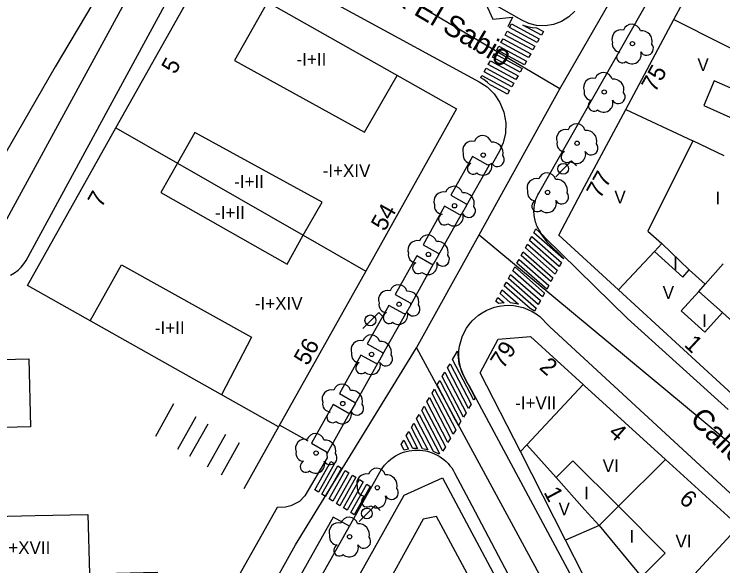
# Model space of a CAD drawing. Extents: x 282771 to 285132, y 4823109 to 4825496.
# Drawn here: x 284216.4 to 284299.9, y 4823615.2 to 4823680.2 of the extents above; entities that cross this region are included whole.
import ezdxf

# ---------------------------------------------------------------- set-up
doc = ezdxf.new("R2010")
doc.units = 0
for name, color, linetype in [('ACERA-BORDILLO', 7, 'Continuous'), ('ACERA-INTERIOR', 7, 'Continuous'), ('ARBOL', 7, 'Continuous'), ('CALLE-EJE', 7, 'Continuous'), ('CALLE-TEXTO', 7, 'Continuous'), ('EDIFICIO', 7, 'Continuous'), ('FAROLA', 7, 'Continuous'), ('INTERIOR-EDIFICIO', 7, 'Continuous'), ('MEDIANERA', 7, 'Continuous'), ('NUM-LOCAL', 7, 'Continuous'), ('NUM-PORTAL', 7, 'Continuous'), ('PASO-PEATONES', 7, 'Continuous'), ('SENAL-VIARIA', 7, 'Continuous'), ('TXT-ALTURA-EDIFICIO', 7, 'Continuous')]:
    doc.layers.add(name, color=color, linetype=linetype)

msp = doc.modelspace()

# ---------------------------------------------------------------- linework, layer by layer
at = {"layer": 'ACERA-BORDILLO'}
for points in [[(284278.928, 4823653.9), (284278.793, 4823654.039), (284278.664, 4823654.185), (284278.541, 4823654.336), (284278.426, 4823654.492), (284278.318, 4823654.653), (284278.217, 4823654.82), (284278.124, 4823654.99), (284278.038, 4823655.165), (284277.961, 4823655.343), (284277.892, 4823655.524), (284277.831, 4823655.709), (284277.778, 4823655.896), (284277.734, 4823656.085), (284277.698, 4823656.276), (284277.671, 4823656.469), (284277.653, 4823656.662), (284277.644, 4823656.856), (284277.643, 4823657.051), (284277.652, 4823657.245), (284277.668, 4823657.439), (284277.694, 4823657.631), (284277.728, 4823657.822), (284277.771, 4823658.012), (284277.823, 4823658.199), (284277.883, 4823658.384), (284277.951, 4823658.566), (284278.027, 4823658.745), (284278.112, 4823658.92), (284278.204, 4823659.091), (284308.676, 4823712.718)], [(284282.444, 4823680.524), (284281.749, 4823679.866), (284280.907, 4823679.334), (284279.956, 4823678.975), (284278.952, 4823678.815), (284277.957, 4823678.858), (284277.028, 4823679.085), (284276.204, 4823679.459), (284246.25, 4823696.46)], [(284216, 4823649.469), (284216.456, 4823649.718), (284216.876, 4823650.023), (284217.25, 4823650.378), (284217.571, 4823650.771), (284217.833, 4823651.19), (284237.373, 4823687.199), (284237.512, 4823687.43), (284237.677, 4823687.655), (284237.868, 4823687.869), (284238.085, 4823688.069), (284238.325, 4823688.25), (284238.586, 4823688.409), (284238.865, 4823688.541), (284239.157, 4823688.645), (284239.459, 4823688.717), (284239.765, 4823688.758), (284240.071, 4823688.768), (284240.37, 4823688.746), (284240.661, 4823688.697), (284240.938, 4823688.621), (284241.199, 4823688.522), (284241.442, 4823688.404), (284271.204, 4823672.231)], [(284226.537, 4823682.94), (284221.247, 4823673.97), (284212.429, 4823658.721)], [(284271.204, 4823672.231), (284272.12, 4823671.618), (284272.953, 4823670.795), (284273.633, 4823669.782), (284274.102, 4823668.628), (284274.322, 4823667.401), (284274.288, 4823666.182), (284274.024, 4823665.042), (284273.577, 4823664.033), (284272.778, 4823662.603), (284272.197, 4823662.397), (284270.406, 4823663.405), (284267.86, 4823658.872), (284269.647, 4823657.867), (284269.697, 4823657.667), (284269.117, 4823656.617), (284268.907, 4823656.557), (284267.124, 4823657.561), (284264.579, 4823653.031), (284266.357, 4823652.027), (284266.417, 4823651.817), (284265.827, 4823650.777), (284265.627, 4823650.727), (284263.838, 4823651.728), (284261.29, 4823647.192), (284263.077, 4823646.187), (284263.137, 4823645.977), (284262.547, 4823644.937), (284262.347, 4823644.887), (284260.559, 4823645.89), (284258.011, 4823641.354), (284259.797, 4823640.347), (284259.847, 4823640.137), (284259.257, 4823639.097), (284259.057, 4823639.047), (284257.268, 4823640.049), (284254.721, 4823635.513), (284256.507, 4823634.507), (284256.567, 4823634.297), (284255.977, 4823633.257), (284255.777, 4823633.207), (284253.989, 4823634.21), (284251.44, 4823629.672), (284253.227, 4823628.667), (284253.296, 4823627.934), (284250.663, 4823623.475), (284250.023, 4823622.816), (284249.008, 4823622.308), (284248.368, 4823622.12), (284247.382, 4823622.083), (284232.471, 4823595.59)], [(284300.51, 4823633.635), (284288.657, 4823644.338), (284278.928, 4823653.9)], [(284269.749, 4823636.898), (284269.49, 4823637.333), (284269.264, 4823637.803), (284269.077, 4823638.306), (284268.934, 4823638.835), (284268.84, 4823639.387), (284268.799, 4823639.952), (284268.814, 4823640.525), (284268.886, 4823641.096), (284269.014, 4823641.657), (284269.195, 4823642.2), (284269.427, 4823642.718), (284269.703, 4823643.204), (284270.019, 4823643.652), (284270.367, 4823644.06), (284270.74, 4823644.425), (284271.132, 4823644.746), (284271.55, 4823645.031), (284272.005, 4823645.286), (284272.495, 4823645.504), (284273.015, 4823645.68), (284273.559, 4823645.808), (284274.121, 4823645.883), (284274.693, 4823645.904), (284275.268, 4823645.868), (284275.836, 4823645.775), (284276.389, 4823645.628), (284276.92, 4823645.429), (284277.422, 4823645.183), (284277.89, 4823644.896), (284278.319, 4823644.574), (284278.706, 4823644.225), (284279.05, 4823643.854), (284279.283, 4823643.595), (284279.531, 4823643.35), (284327.499, 4823599.153)], [(284303.253, 4823574.476), (284270.046, 4823636.392), (284269.749, 4823636.898)], [(284225.537, 4823565.839), (284259.097, 4823625.549), (284259.488, 4823626.263), (284259.652, 4823626.542), (284259.837, 4823626.814), (284260.042, 4823627.076), (284260.267, 4823627.327), (284260.511, 4823627.564), (284260.772, 4823627.786), (284261.049, 4823627.99), (284261.341, 4823628.175), (284261.644, 4823628.34), (284261.957, 4823628.483), (284262.278, 4823628.603), (284262.604, 4823628.701), (284262.933, 4823628.775), (284263.262, 4823628.827), (284263.589, 4823628.857), (284263.913, 4823628.865), (284264.236, 4823628.852), (284264.563, 4823628.817), (284264.891, 4823628.761), (284265.219, 4823628.681), (284265.543, 4823628.578), (284265.862, 4823628.453), (284266.173, 4823628.305), (284266.474, 4823628.136), (284266.762, 4823627.947), (284267.036, 4823627.739), (284267.294, 4823627.513), (284267.534, 4823627.272), (284267.755, 4823627.018), (284267.957, 4823626.752), (284268.138, 4823626.478), (284268.298, 4823626.197), (284270.337, 4823622.329), (284299.232, 4823567.514)]]:
    msp.add_lwpolyline(points, dxfattribs=at)
at = {"layer": 'ACERA-INTERIOR'}
for points in [[(284235.198, 4823634.301), (284233.058, 4823630.474)], [(284237.816, 4823632.753), (284235.677, 4823628.926)], [(284239.231, 4823631.917), (284237.092, 4823628.089)], [(284247.567, 4823631.609), (284243.487, 4823624.309)], [(284251.05, 4823629.903), (284247.674, 4823631.8)], [(284241.306, 4823630.69), (284239.167, 4823626.863)], [(284242.933, 4823629.728), (284240.794, 4823625.901)]]:
    msp.add_lwpolyline(points, dxfattribs=at)
at = {"layer": 'ARBOL'}
for centre in [(284289.247, 4823676.708), (284285.917, 4823671.018), (284282.717, 4823664.978), (284271.677, 4823663.598), (284279.257, 4823659.198), (284268.287, 4823657.618), (284265.217, 4823651.888), (284261.757, 4823646.028), (284258.527, 4823640.128), (284255.117, 4823634.339), (284251.977, 4823628.509), (284259.197, 4823624.419), (284255.937, 4823618.659)]:
    msp.add_circle(centre, 0.255, dxfattribs=at)
for centre, radius, start, end in [((284287.917, 4823677.238), 1.097, 75.4318, 200.55608), ((284289.177, 4823677.968), 1.038, 15.64228, 161.38435), ((284290.307, 4823676.968), 1.272, 345.03273, 95.79925), ((284287.807, 4823676.668), 0.935, 168.59898, 268.13236), ((284290.917, 4823676.138), 0.797, 208.96246, 38.99103), ((284288.047, 4823675.118), 0.672, 113.73672, 309.4725), ((284289.187, 4823675.418), 1.086, 228.95447, 17.92796), ((284284.587, 4823671.548), 1.097, 75.4318, 200.55608), ((284285.847, 4823672.278), 1.038, 15.64228, 161.38435), ((284286.977, 4823671.278), 1.272, 345.03273, 95.79925), ((284284.477, 4823670.978), 0.935, 168.59898, 268.13236), ((284287.587, 4823670.448), 0.797, 208.96246, 38.99103), ((284284.717, 4823669.428), 0.672, 113.73672, 309.4725), ((284285.857, 4823669.728), 1.086, 228.95447, 17.92796), ((284282.647, 4823666.238), 1.038, 15.64228, 161.38435), ((284271.607, 4823664.858), 1.038, 15.64228, 161.38435), ((284281.387, 4823665.508), 1.097, 75.4318, 200.55608), ((284283.777, 4823665.238), 1.272, 345.03273, 95.79925), ((284270.347, 4823664.128), 1.097, 75.4318, 200.55608), ((284272.737, 4823663.858), 1.272, 345.03273, 95.79925), ((284281.277, 4823664.938), 0.935, 168.59898, 268.13236), ((284284.387, 4823664.408), 0.797, 208.96246, 38.99103), ((284270.237, 4823663.558), 0.935, 168.59898, 268.13236), ((284273.347, 4823663.028), 0.797, 208.96246, 38.99103), ((284281.517, 4823663.388), 0.672, 113.73672, 309.4725), ((284282.657, 4823663.688), 1.086, 228.95447, 17.92796), ((284270.477, 4823662.008), 0.672, 113.73672, 309.4725), ((284271.617, 4823662.308), 1.086, 228.95447, 17.92796), ((284277.927, 4823659.728), 1.097, 75.4318, 200.55608), ((284279.187, 4823660.458), 1.038, 15.64228, 161.38435), ((284280.317, 4823659.458), 1.272, 345.03273, 95.79925), ((284266.957, 4823658.148), 1.097, 75.4318, 200.55608), ((284268.217, 4823658.878), 1.038, 15.64228, 161.38435), ((284269.347, 4823657.878), 1.272, 345.03273, 95.79925), ((284277.817, 4823659.158), 0.935, 168.59898, 268.13236), ((284280.927, 4823658.628), 0.797, 208.96246, 38.99103), ((284266.847, 4823657.578), 0.935, 168.59898, 268.13236), ((284269.957, 4823657.048), 0.797, 208.96246, 38.99103), ((284278.057, 4823657.608), 0.672, 113.73672, 309.4725), ((284279.197, 4823657.908), 1.086, 228.95447, 17.92796), ((284267.087, 4823656.028), 0.672, 113.73672, 309.4725), ((284268.227, 4823656.328), 1.086, 228.95447, 17.92796), ((284265.147, 4823653.148), 1.038, 15.64228, 161.38435), ((284263.887, 4823652.418), 1.097, 75.4318, 200.55608), ((284266.277, 4823652.148), 1.272, 345.03273, 95.79925), ((284263.777, 4823651.848), 0.935, 168.59898, 268.13236), ((284266.887, 4823651.318), 0.797, 208.96246, 38.99103), ((284264.017, 4823650.298), 0.672, 113.73672, 309.4725), ((284265.157, 4823650.598), 1.086, 228.95447, 17.92796), ((284261.687, 4823647.288), 1.038, 15.64228, 161.38435), ((284260.427, 4823646.558), 1.097, 75.4318, 200.55608), ((284262.817, 4823646.288), 1.272, 345.03273, 95.79925), ((284260.317, 4823645.988), 0.935, 168.59898, 268.13236), ((284263.427, 4823645.458), 0.797, 208.96246, 38.99103), ((284260.557, 4823644.438), 0.672, 113.73672, 309.4725), ((284261.697, 4823644.738), 1.086, 228.95447, 17.92796), ((284257.197, 4823640.658), 1.097, 75.4318, 200.55608), ((284258.457, 4823641.388), 1.038, 15.64228, 161.38435), ((284259.587, 4823640.388), 1.272, 345.03273, 95.79925), ((284257.087, 4823640.088), 0.935, 168.59898, 268.13236), ((284260.197, 4823639.558), 0.797, 208.96246, 38.99103), ((284257.327, 4823638.538), 0.672, 113.73672, 309.4725), ((284258.467, 4823638.838), 1.086, 228.95447, 17.92796), ((284255.047, 4823635.599), 1.038, 15.64228, 161.38435), ((284253.787, 4823634.869), 1.097, 75.4318, 200.55608), ((284256.177, 4823634.599), 1.272, 345.03273, 95.79925), ((284253.677, 4823634.299), 0.935, 168.59898, 268.13236), ((284256.787, 4823633.769), 0.797, 208.96246, 38.99103), ((284253.917, 4823632.749), 0.672, 113.73672, 309.4725), ((284255.057, 4823633.049), 1.086, 228.95447, 17.92796), ((284251.907, 4823629.769), 1.038, 15.64228, 161.38435), ((284250.647, 4823629.039), 1.097, 75.4318, 200.55608), ((284253.037, 4823628.769), 1.272, 345.03273, 95.79925), ((284250.537, 4823628.469), 0.935, 168.59898, 268.13236), ((284253.647, 4823627.939), 0.797, 208.96246, 38.99103), ((284250.777, 4823626.919), 0.672, 113.73672, 309.4725), ((284251.917, 4823627.219), 1.086, 228.95447, 17.92796), ((284259.127, 4823625.679), 1.038, 15.64228, 161.38435), ((284257.867, 4823624.949), 1.097, 75.4318, 200.55608), ((284260.257, 4823624.679), 1.272, 345.03273, 95.79925), ((284257.757, 4823624.379), 0.935, 168.59898, 268.13236), ((284260.867, 4823623.849), 0.797, 208.96246, 38.99103), ((284257.997, 4823622.829), 0.672, 113.73672, 309.4725), ((284259.137, 4823623.129), 1.086, 228.95447, 17.92796), ((284255.867, 4823619.919), 1.038, 15.64228, 161.38435), ((284254.607, 4823619.189), 1.097, 75.4318, 200.55608), ((284256.997, 4823618.919), 1.272, 345.03273, 95.79925), ((284254.497, 4823618.619), 0.935, 168.59898, 268.13236), ((284257.607, 4823618.089), 0.797, 208.96246, 38.99103), ((284254.737, 4823617.069), 0.672, 113.73672, 309.4725), ((284255.877, 4823617.369), 1.086, 228.95447, 17.92796)]:
    msp.add_arc(centre, radius, start, end, dxfattribs=at)
at = {"layer": 'CALLE-EJE'}
for points in [[(284280.707, 4823671.407), (284307.556, 4823717.998)], [(284151.528, 4823648.958), (284213.912, 4823653.109), (284237.757, 4823696.768)], [(284280.707, 4823671.407), (284237.757, 4823696.768)], [(284271.199, 4823654.195), (284280.707, 4823671.407)], [(284263.797, 4823640.879), (284271.199, 4823654.195)], [(284271.199, 4823654.195), (284301.976, 4823628.669)], [(284211.347, 4823549.319), (284249.577, 4823617.689), (284263.797, 4823640.879)], [(284263.797, 4823640.879), (284307.693, 4823559.92)]]:
    msp.add_lwpolyline(points, dxfattribs=at)
at = {"layer": 'EDIFICIO'}
for points in [[(284301.972, 4823634.525), (284287.587, 4823647.718), (284280.557, 4823654.178), (284283.607, 4823659.878), (284288.467, 4823668.958), (284294.136, 4823679.538), (284298.366, 4823687.438), (284304.496, 4823698.888)], [(284247.567, 4823631.609), (284217.977, 4823648.228), (284228.407, 4823666.798), (284239.017, 4823685.698), (284268.537, 4823669.038), (284257.837, 4823649.938), (284247.567, 4823631.609)], [(284218.157, 4823639.598), (284218.337, 4823631.599), (284210.367, 4823631.409), (284210.527, 4823624.419), (284199.327, 4823624.159), (284192.968, 4823624.009), (284192.798, 4823630.999), (284184.788, 4823630.809), (284184.608, 4823638.808), (284192.608, 4823638.998), (284192.448, 4823645.998), (284210.007, 4823646.408), (284210.167, 4823639.408), (284218.157, 4823639.598)], [(284293.157, 4823627.759), (284301.796, 4823619.919), (284308.856, 4823613.499), (284309.196, 4823613.199), (284322.472, 4823600.902), (284322.648, 4823596.922), (284311.696, 4823584.809), (284306.036, 4823578.539), (284301.736, 4823578.959), (284295.717, 4823590.099), (284289.687, 4823601.929), (284281.377, 4823618.239), (284276.057, 4823628.679), (284271.327, 4823637.949), (284273.445, 4823641.9), (284277.239, 4823642.226), (284283.457, 4823636.579), (284283.577, 4823636.459), (284293.157, 4823627.759)], [(284274.437, 4823544.129), (284262.327, 4823530.95), (284257.307, 4823525.49), (284247.387, 4823526.86), (284241.067, 4823537.3), (284226.927, 4823560.659), (284232.977, 4823571.379), (284242.807, 4823588.789), (284252.607, 4823606.169), (284262.347, 4823623.549), (284266.857, 4823625.589), (284288.747, 4823584.619), (284297.077, 4823568.809), (284285.407, 4823556.089), (284274.437, 4823544.129)], [(284199.897, 4823605.689), (284199.717, 4823613.689), (284207.717, 4823613.879), (284207.557, 4823620.879), (284218.887, 4823621.139), (284225.117, 4823621.289), (284225.277, 4823614.289), (284233.267, 4823614.479), (284233.447, 4823606.479), (284225.477, 4823606.289), (284225.637, 4823599.299), (284208.077, 4823598.889), (284207.907, 4823605.879), (284199.897, 4823605.689)]]:
    msp.add_lwpolyline(points, dxfattribs=at)
at = {"layer": 'FAROLA'}
for p, q in [((284282.073, 4823662.906), (284281.133, 4823661.976)), ((284282.663, 4823662.316), (284282.073, 4823662.906)), ((284281.133, 4823661.976), (284280.203, 4823661.036)), ((284259.359, 4823645.062), (284258.419, 4823644.132)), ((284259.949, 4823644.472), (284259.359, 4823645.062)), ((284258.419, 4823644.132), (284257.489, 4823643.192)), ((284258.942, 4823622.328), (284258.002, 4823621.398)), ((284259.532, 4823621.738), (284258.942, 4823622.328)), ((284258.002, 4823621.398), (284257.072, 4823620.458))]:
    msp.add_line(p, q, dxfattribs=at)
for centre in [(284281.093, 4823661.976), (284258.379, 4823644.132), (284257.962, 4823621.398)]:
    msp.add_circle(centre, 0.637, dxfattribs=at)
at = {"layer": 'INTERIOR-EDIFICIO'}
for points in [[(284246.267, 4823681.598), (284242.357, 4823674.718), (284257.687, 4823666.288), (284261.547, 4823672.978)], [(284305.586, 4823669.388), (284298.886, 4823672.318), (284297.666, 4823669.428), (284301.846, 4823667.538)], [(284233.697, 4823659.198), (284248.557, 4823650.758), (284250.477, 4823654.148), (284252.707, 4823658.058), (284237.687, 4823666.238), (284235.647, 4823662.638), (284233.697, 4823659.198)], [(284300.066, 4823663.518), (284296.356, 4823665.258), (284291.047, 4823654.648), (284292.696, 4823653.168), (284291.84, 4823652.255), (284295.186, 4823649.228), (284295.946, 4823650.078), (284297.826, 4823648.398), (284299.946, 4823650.778)], [(284225.377, 4823644.068), (284229.067, 4823650.678), (284244.377, 4823642.158), (284240.847, 4823635.379)], [(284297.056, 4823647.548), (284294.986, 4823645.258), (284297.766, 4823642.738), (284299.836, 4823645.038)], [(284299.836, 4823645.038), (284297.056, 4823647.548)], [(284293.107, 4823616.729), (284287.587, 4823622.239), (284282.237, 4823627.599), (284280.257, 4823625.619), (284283.597, 4823621.879), (284285.318, 4823619.98), (284290.301, 4823613.923), (284293.107, 4823616.729)]]:
    msp.add_lwpolyline(points, dxfattribs=at)
at = {"layer": 'MEDIANERA'}
for points in [[(284294.136, 4823679.538), (284305.516, 4823673.818)], [(284288.467, 4823668.958), (284296.356, 4823665.258)], [(284228.407, 4823666.798), (284235.647, 4823662.638), (284250.477, 4823654.148), (284257.837, 4823649.938)], [(284292.696, 4823653.168), (284295.946, 4823650.078)], [(284287.587, 4823647.718), (284291.84, 4823652.255)], [(284297.056, 4823647.548), (284297.826, 4823648.398)], [(284306.246, 4823639.259), (284299.836, 4823645.038)], [(284276.814, 4823629.487), (284283.457, 4823636.579)], [(284276.814, 4823629.487), (284276.057, 4823628.679)], [(284280.257, 4823625.619), (284276.822, 4823629.483)], [(284293.157, 4823627.759), (284287.587, 4823622.239), (284285.318, 4823619.98), (284281.377, 4823618.239)], [(284266.297, 4823609.079), (284271.177, 4823611.679), (284266.177, 4823621.019), (284264.577, 4823620.709), (284258.657, 4823609.989), (284264.847, 4823606.509)], [(284293.247, 4823610.639), (284296.096, 4823613.739), (284301.796, 4823619.919)]]:
    msp.add_lwpolyline(points, dxfattribs=at)
at = {"layer": 'PASO-PEATONES'}
for points in [[(284278.016, 4823676.831), (284274.759, 4823678.595), (284275.008, 4823679.029), (284278.265, 4823677.264)], [(284278.514, 4823677.698), (284276.346, 4823678.873), (284276.868, 4823678.724), (284277.445, 4823678.618), (284277.94, 4823678.578), (284278.022, 4823678.533), (284278.764, 4823678.132)], [(284277.517, 4823675.964), (284274.26, 4823677.728), (284274.509, 4823678.162), (284277.767, 4823676.397)], [(284277.019, 4823675.096), (284273.762, 4823676.861), (284274.011, 4823677.294), (284277.268, 4823675.53)], [(284276.52, 4823674.229), (284273.263, 4823675.993), (284273.512, 4823676.427), (284276.77, 4823674.663)], [(284276.022, 4823673.362), (284272.765, 4823675.126), (284273.014, 4823675.56), (284276.271, 4823673.795)], [(284275.524, 4823672.495), (284272.266, 4823674.259), (284272.515, 4823674.693), (284275.773, 4823672.928)], [(284275.025, 4823671.627), (284271.768, 4823673.392), (284272.017, 4823673.825), (284275.274, 4823672.061)], [(284271.729, 4823672.487), (284271.372, 4823672.703), (284271.518, 4823672.958), (284274.776, 4823671.194), (284274.526, 4823670.76), (284272.625, 4823671.79), (284272.53, 4823671.842), (284272.181, 4823672.154)], [(284281.128, 4823651.377), (284277.627, 4823654.44), (284277.875, 4823654.888), (284278.288, 4823654.526), (284279.173, 4823653.373), (284281.155, 4823651.426)], [(284280.632, 4823650.482), (284277.13, 4823653.546), (284277.378, 4823653.993), (284280.88, 4823650.929)], [(284280.135, 4823649.588), (284276.634, 4823652.651), (284276.882, 4823653.099), (284280.384, 4823650.035)], [(284279.639, 4823648.693), (284276.138, 4823651.757), (284276.386, 4823652.204), (284279.887, 4823649.14)], [(284279.143, 4823647.798), (284275.642, 4823650.862), (284275.89, 4823651.309), (284279.391, 4823648.246)], [(284278.647, 4823646.904), (284275.145, 4823649.968), (284275.393, 4823650.415), (284278.895, 4823647.351)], [(284278.15, 4823646.009), (284274.649, 4823649.073), (284274.897, 4823649.52), (284278.399, 4823646.457)], [(284277.191, 4823645.52), (284274.153, 4823648.179), (284274.401, 4823648.626), (284277.902, 4823645.562), (284277.706, 4823645.208)], [(284274.901, 4823646.195), (284273.657, 4823647.284), (284273.905, 4823647.731), (284275.833, 4823646.044)], [(284273.458, 4823646.129), (284273.16, 4823646.389), (284273.408, 4823646.837), (284274.13, 4823646.205)], [(284270.553, 4823634.749), (284268.062, 4823639.531), (284268.642, 4823640.487), (284268.81, 4823639.024), (284269.341, 4823637.651), (284270.718, 4823635.021)], [(284269.946, 4823633.749), (284267.456, 4823638.531), (284267.759, 4823639.031), (284270.25, 4823634.249)], [(284269.34, 4823632.749), (284266.849, 4823637.531), (284267.152, 4823638.031), (284269.643, 4823633.249)], [(284268.4, 4823632.389), (284266.242, 4823636.532), (284266.546, 4823637.032), (284269.037, 4823632.249), (284268.74, 4823631.761)], [(284268.127, 4823630.749), (284265.636, 4823635.532), (284265.655, 4823635.563), (284265.939, 4823636.032), (284268.43, 4823631.249)], [(284267.52, 4823629.749), (284265.029, 4823634.532), (284265.332, 4823635.032), (284267.823, 4823630.249)], [(284266.913, 4823628.749), (284264.422, 4823633.532), (284264.726, 4823634.032), (284267.217, 4823629.249)], [(284265.819, 4823628.685), (284263.816, 4823632.532), (284264.119, 4823633.032), (284266.512, 4823628.438), (284266.471, 4823628.368)], [(284264.516, 4823629.022), (284263.209, 4823631.532), (284263.512, 4823632.032), (284265.14, 4823628.906)], [(284263.38, 4823629.038), (284262.602, 4823630.532), (284262.906, 4823631.032), (284263.932, 4823629.062)], [(284262.358, 4823628.835), (284261.996, 4823629.532), (284262.299, 4823630.032), (284262.857, 4823628.961)], [(284252.257, 4823623.92), (284251.834, 4823624.188), (284253.718, 4823627.532), (284254.141, 4823627.264)], [(284253.102, 4823623.382), (284252.679, 4823623.651), (284254.563, 4823626.995), (284254.986, 4823626.726)], [(284253.947, 4823622.845), (284253.524, 4823623.114), (284255.408, 4823626.458), (284255.831, 4823626.189)], [(284254.792, 4823622.307), (284254.369, 4823622.576), (284256.253, 4823625.92), (284256.676, 4823625.651)], [(284255.637, 4823621.77), (284255.214, 4823622.039), (284257.098, 4823625.383), (284257.521, 4823625.114)], [(284256.482, 4823621.233), (284256.059, 4823621.501), (284257.943, 4823624.845), (284258.366, 4823624.577)]]:
    msp.add_lwpolyline(points, close=True, dxfattribs=at)
at = {"layer": 'SENAL-VIARIA'}
for points in [[(284245.926, 4823696.336), (284245.103, 4823694.722), (284250.238, 4823691.923), (284251.061, 4823693.504), (284251.818, 4823691.232), (284253.661, 4823691.956), (284254.089, 4823689.75), (284256.196, 4823690.573), (284257.051, 4823688.301), (284258.993, 4823689.058), (284259.849, 4823686.753), (284261.725, 4823687.445), (284262.252, 4823685.469), (284264.227, 4823686.128), (284264.786, 4823684.152), (284266.629, 4823684.745), (284267.09, 4823682.802), (284268.966, 4823683.329), (284269.658, 4823681.386), (284271.764, 4823681.814), (284272.785, 4823679.575), (284275.121, 4823679.838), (284274.562, 4823678.685)], [(284269.697, 4823657.667), (284272.397, 4823662.457)], [(284266.417, 4823651.817), (284269.117, 4823656.617)], [(284263.137, 4823645.977), (284265.827, 4823650.777)], [(284259.847, 4823640.137), (284262.547, 4823644.937)], [(284256.567, 4823634.297), (284259.257, 4823639.097)], [(284253.287, 4823628.467), (284255.977, 4823633.257)], [(284255.907, 4823619.899), (284253.997, 4823620.969), (284224.643, 4823568.662), (284226.411, 4823567.533)]]:
    msp.add_lwpolyline(points, dxfattribs=at)

# ---------------------------------------------------------------- texts
at = {"layer": 'CALLE-TEXTO'}
for s, rotation, p in [('Calle Alfonso X El Sabio', 329.43959, (284242.877, 4823692.3)), ('Calle Llaranes', 315.66853, (284295.885, 4823632.342))]:
    msp.add_text(s, height=2.5, rotation=rotation, dxfattribs=at).set_placement(p)
at = {"layer": 'NUM-LOCAL'}
for s, rotation, p in [('79', 56.68937, (284274.036, 4823638.314)), ('1', 298.06004, (284278.747, 4823623.889))]:
    msp.add_text(s, height=2, rotation=rotation, dxfattribs=at).set_placement(p)
at = {"layer": 'NUM-PORTAL'}
for s, rotation, p in [('5', 60.63004, (284235.389, 4823673.008)), ('75', 60.63004, (284291.915, 4823670.868)), ('77', 60.63004, (284285.444, 4823658.359)), ('7', 60.63004, (284226.702, 4823657.304)), ('54', 60.63004, (284260.062, 4823654.518)), ('56', 60.63004, (284250.983, 4823638.694)), ('1', 317.00004, (284295.239, 4823641.158)), ('2', 318.62004, (284278.16, 4823638.465)), ('4', 318.62004, (284286.311, 4823630.727)), ('6', 318.62004, (284294.619, 4823622.875))]:
    msp.add_text(s, height=2, rotation=rotation, dxfattribs=at).set_placement(p)
at = {"layer": 'TXT-ALTURA-EDIFICIO'}
for s, p in [('-I+II', (284249.683, 4823674.128)), ('V', (284296.898, 4823673.488)), ('-I+XIV', (284252.751, 4823661.018)), ('-I+II', (284242.333, 4823659.728)), ('V', (284287.118, 4823657.898)), ('I', (284299.025, 4823657.798)), ('-I+II', (284240.083, 4823656.078)), ('I', (284294.045, 4823650.098)), ('V', (284292.808, 4823646.658)), ('-I+XIV', (284244.771, 4823645.388)), ('I', (284297.455, 4823643.338)), ('-I+II', (284232.993, 4823642.508)), ('-I+VII', (284275.424, 4823633.669)), ('VI', (284285.737, 4823626.269)), ('I', (284283.546, 4823623.059)), ('V', (284280.544, 4823621.181)), ('I', (284288.905, 4823617.949)), ('VI', (284294.317, 4823617.389)), ('-I+XVII', (284214.5, 4823616.629))]:
    msp.add_text(s, height=1.5, rotation=0.00004, dxfattribs=at).set_placement(p)

doc.saveas('drawing.dxf')
